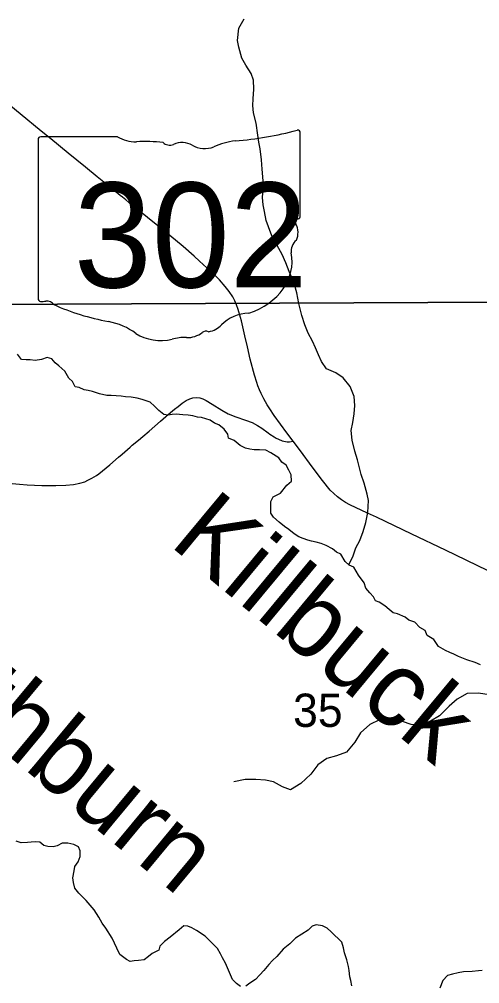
# Model space of a CAD drawing. Extents: x 1985906 to 2360102, y 891258 to 1222054.
# Drawn here: x 2098349 to 2101406, y 1026196 to 1032595 of the extents above; entities that cross this region are included whole.
import ezdxf

# ---------------------------------------------------------------- set-up
doc = ezdxf.new("R2010")
doc.units = 0
for name, color, linetype in [('GM_X_Minor_River', 7, 'Continuous'), ('GM_X_Minor_River_Text', 7, 'Continuous'), ('GM_X_Section', 7, 'Continuous'), ('GM_X_Section_Text', 7, 'Continuous'), ('GM_X_State_Location', 7, 'Continuous'), ('GM_X_State_Route', 7, 'Continuous'), ('GM_X_State_Shield', 7, 'Continuous'), ('GM_X_Township_Road', 7, 'Continuous')]:
    doc.layers.add(name, color=color, linetype=linetype)

msp = doc.modelspace()

# ---------------------------------------------------------------- linework, layer by layer
at = {"layer": 'GM_X_Minor_River'}
for points in [[(2100536, 1028976), (2100565, 1029035.3), (2100582.8, 1029087.6), (2100610.6, 1029135.9), (2100632.3, 1029196.2), (2100650.1, 1029256.6), (2100663.7, 1029322.9), (2100667.3, 1029401.2), (2100659.1, 1029445.3), (2100638.7, 1029517.5), (2100618.3, 1029575.6), (2100593.8, 1029671.9), (2100577.4, 1029730), (2100559, 1029802.2), (2100552.7, 1029866.4), (2100562.4, 1029920.7), (2100572.2, 1029976.9), (2100575.9, 1030033.1), (2100571.6, 1030093.3), (2100545.2, 1030159.5), (2100498.8, 1030215.5), (2100450.5, 1030249.4), (2100388.2, 1030275.2), (2100355.9, 1030325.2), (2100335.7, 1030369.3), (2100315.4, 1030415.4), (2100295.1, 1030459.5), (2100266.8, 1030513.5), (2100244.4, 1030567.7), (2100224.1, 1030629.8), (2100205.6, 1030710), (2100191.2, 1030780.2), (2100172.8, 1030850.4), (2100140.4, 1030922.5), (2100118.1, 1030978.6), (2100093.7, 1031034.7), (2100061.4, 1031094.8), (2100024.9, 1031158.9), (2100002.6, 1031217), (2099988.3, 1031261.1), (2099976, 1031319.3), (2099967.8, 1031363.4), (2099963.5, 1031413.6), (2099969.2, 1031469.8), (2099968.9, 1031524), (2099962.5, 1031600.3), (2099956.2, 1031662.5), (2099947.8, 1031734.7), (2099939.5, 1031780.8), (2099933.3, 1031827), (2099920.9, 1031905.2), (2099904.5, 1031973.4), (2099900.2, 1032023.6), (2099902, 1032067.8), (2099905.6, 1032132), (2099903.3, 1032190.2), (2099889.1, 1032236.3), (2099852.7, 1032290.4), (2099826.4, 1032336.4), (2099806, 1032410.6), (2099797.8, 1032454.8), (2099807.3, 1032537.1), (2099841.1, 1032597.5)], [(2100018.1, 1029396.2), (2100034, 1029426.4), (2100083.9, 1029450.7), (2100125.8, 1029505.1), (2100155.7, 1029531.3), (2100153.4, 1029573.5), (2100139.3, 1029603.5), (2100121, 1029637.6), (2100092.9, 1029657.5), (2100072.7, 1029685.5), (2100018.4, 1029719.4), (2099986.3, 1029735.3), (2099944.2, 1029739.2), (2099908.1, 1029739), (2099880, 1029742.9), (2099852, 1029748.8), (2099815.8, 1029766.7), (2099775.5, 1029800.6), (2099737.4, 1029816.5), (2099733.2, 1029842.6), (2099709, 1029876.6), (2099674.8, 1029904.6), (2099644.7, 1029914.4), (2099616.5, 1029934.4), (2099588.4, 1029944.3), (2099558.3, 1029952.2), (2099532.2, 1029956.1), (2099500.2, 1029964), (2099470.1, 1029967.9), (2099436, 1029971.7), (2099389.9, 1029975.5), (2099363.8, 1029973.4), (2099337.8, 1029969.3), (2099307.7, 1029973.1), (2099275.5, 1029999.1), (2099247.3, 1030029.1), (2099219.1, 1030055), (2099164.9, 1030072.9), (2099130.8, 1030080.7), (2099092.7, 1030088.6), (2099054.6, 1030090.4), (2099024.5, 1030094.3), (2098992.5, 1030096.2), (2098958.4, 1030098), (2098930.4, 1030097.9), (2098882.2, 1030109.7), (2098836, 1030125.6), (2098805.9, 1030131.4), (2098779.8, 1030137.4), (2098745.7, 1030151.2), (2098719.6, 1030157.2), (2098703.4, 1030191.2), (2098677.3, 1030213.2), (2098651, 1030261.2), (2098612.7, 1030295.2), (2098586.6, 1030315.2), (2098566.4, 1030341.2), (2098534.3, 1030351), (2098496.3, 1030336.8), (2098454.2, 1030330.6), (2098422.1, 1030334.5), (2098394.1, 1030336.3), (2098364, 1030338.2), (2098337.8, 1030372.2)], [(2101410.4, 1028312.5), (2101376.3, 1028326.4), (2101320.1, 1028346.2), (2101263.9, 1028368), (2101233.7, 1028381.9), (2101207.6, 1028393.9), (2101179.5, 1028407.8), (2101131.3, 1028433.7), (2101101, 1028479.7), (2101056.7, 1028505.6), (2101042.5, 1028539.7), (2101008.4, 1028559.6), (2100976.1, 1028595.6), (2100936, 1028607.4), (2100909.8, 1028627.4), (2100859.6, 1028651.2), (2100831.5, 1028657.1), (2100805.4, 1028679.1), (2100775.2, 1028703), (2100739, 1028727), (2100712.9, 1028736.9), (2100700.7, 1028762.9), (2100676.5, 1028788.9), (2100650.3, 1028820.9), (2100638.1, 1028855), (2100601.8, 1028907), (2100569.4, 1028959.1), (2100539.3, 1028973), (2100513.1, 1028997), (2100482.8, 1029047), (2100454.7, 1029058.9), (2100428.5, 1029080.9), (2100386.3, 1029102.8), (2100352.2, 1029116.7), (2100320.1, 1029126.6), (2100290, 1029132.4), (2100263.9, 1029138.4), (2100233.8, 1029150.3), (2100205.7, 1029162.2), (2100173.5, 1029182.1), (2100139.3, 1029210.1), (2100109.1, 1029230), (2100074.9, 1029257.9), (2100036.7, 1029291.9), (2100018.5, 1029317.9), (2100018.1, 1029396.2)], [(2101468.7, 1028113.8), (2101398.6, 1028123.4), (2101322.6, 1028121), (2101256.8, 1028084.5), (2101203.1, 1028038.2), (2101139.5, 1027973.7), (2101079.7, 1027937.3), (2101005.8, 1027908.8), (2100949.8, 1027916.5), (2100893.7, 1027936.2), (2100819.6, 1027949.8), (2100739.6, 1027947.3), (2100675.8, 1027916.9), (2100614.1, 1027860.5), (2100576.5, 1027798.2), (2100520.8, 1027731.8), (2100455, 1027707.4), (2100391.1, 1027691), (2100331.3, 1027648.6), (2100283.7, 1027586.2), (2100218, 1027523.7), (2100150.2, 1027483.3), (2100096.1, 1027503), (2100035.9, 1027536.7), (2099983.9, 1027546.4), (2099919.9, 1027552), (2099847.9, 1027551.6), (2099774, 1027535.2)], [(2098711.4, 1027119.8), (2098671.3, 1027129.6), (2098633.2, 1027129.4), (2098601.2, 1027111.2), (2098575.2, 1027105.1), (2098539.1, 1027106.9), (2098511.1, 1027112.8), (2098484.9, 1027134.8), (2098456.8, 1027136.7), (2098428.8, 1027134.5), (2098402.7, 1027132.4), (2098362.7, 1027130.2), (2098328.5, 1027142.1)], [(2099818.4, 1026177.3), (2099790.3, 1026197.2), (2099764.1, 1026223.2), (2099737.7, 1026285.3), (2099717.4, 1026333.4), (2099699.2, 1026367.5), (2099685, 1026395.5), (2099664.8, 1026429.5), (2099626.6, 1026467.5), (2099584.2, 1026511.5), (2099525.9, 1026549.3), (2099493.8, 1026567.3), (2099467.7, 1026577.2), (2099441.6, 1026581.1), (2099409.7, 1026554.8), (2099349.8, 1026504.4), (2099313.9, 1026476.1), (2099282, 1026445.9), (2099276.1, 1026419.7), (2099232.2, 1026397.4), (2099206.2, 1026377.3), (2099178.3, 1026355), (2099140.2, 1026350.9), (2099112.2, 1026348.7), (2099086.2, 1026344.6), (2099060, 1026356.5), (2099015.8, 1026390.4), (2098997.5, 1026432.5), (2098965.1, 1026498.6), (2098922.7, 1026564.7), (2098900.5, 1026598.7), (2098878.2, 1026638.7), (2098845.9, 1026686.8), (2098793.5, 1026748.8), (2098745.1, 1026796.7), (2098718.9, 1026830.7), (2098708.7, 1026868.8), (2098704.5, 1026898.9), (2098714.3, 1026945.1), (2098718.2, 1026973.2), (2098740.1, 1027005.5), (2098753.9, 1027039.7), (2098753.7, 1027077.8), (2098741.5, 1027103.8), (2098711.4, 1027119.8)], [(2100557.8, 1026182.7), (2100549.6, 1026216.8), (2100543.5, 1026242.8), (2100539.3, 1026283), (2100535.1, 1026311.1), (2100522.9, 1026355.2), (2100508.6, 1026401.3), (2100502.4, 1026435.4), (2100490.2, 1026471.5), (2100419.7, 1026541.4), (2100393.5, 1026565.4), (2100361.4, 1026579.3), (2100319.3, 1026587.1), (2100293.3, 1026579), (2100267.4, 1026550.7), (2100225.4, 1026524.4), (2100183.5, 1026498.2), (2100145.6, 1026461.8), (2100101.7, 1026425.5), (2100057.9, 1026377.1), (2100029.9, 1026350.9), (2100006, 1026322.7), (2099972.2, 1026284.4), (2099946.3, 1026256.2), (2099918.4, 1026223.9), (2099880.4, 1026199.7), (2099852.5, 1026179.5)], [(2101298.8, 1026274.4), (2101262.7, 1026268.2), (2101224.7, 1026260), (2101192.7, 1026251.8), (2101160.8, 1026217.6), (2101141, 1026167.3)], [(2101423, 1026283), (2101396.9, 1026280.9), (2101354.9, 1026276.7), (2101298.8, 1026274.4)]]:
    msp.add_lwpolyline(points, dxfattribs=at)
at = {"layer": 'GM_X_Section'}
for points in [[(2097550.9, 1036060.4), (2103084, 1036099.3), (2103026, 1030725.8), (2097619, 1030699.6)], [(2103026, 1030725.8), (2103067.7, 1025441), (2098032.8, 1025418.6), (2097644.6, 1025416.7), (2097619, 1030699.6)]]:
    msp.add_lwpolyline(points, close=True, dxfattribs=at)
at = {"layer": 'GM_X_State_Route'}
msp.add_lwpolyline([(2101458.4, 1028937.6), (2101177.9, 1029072.4), (2100955.9, 1029178.3), (2100720.7, 1029291.8), (2100661.6, 1029318.7), (2100543.5, 1029373.2), (2100515.1, 1029388.5), (2100487.7, 1029406), (2100461.3, 1029425.6), (2100436.5, 1029447.7), (2100413.9, 1029471.9), (2100362.1, 1029535.6), (2100292.7, 1029626.6), (2100215.8, 1029731.3), (2100167.2, 1029795.8), (2100125.3, 1029851.5), (2100041.4, 1029965.6), (2100011.8, 1030009.9), (2099994.6, 1030038), (2099972.1, 1030076.5), (2099954.7, 1030111.3), (2099944.1, 1030136.7), (2099933.5, 1030163.2), (2099925.8, 1030184.1), (2099909.9, 1030232.9), (2099882.3, 1030339.5), (2099863.2, 1030422), (2099847.6, 1030495.8), (2099824.3, 1030594.5), (2099818, 1030616.8), (2099801.6, 1030669.5), (2099790.6, 1030700.9), (2099779.4, 1030727.9), (2099766, 1030752.9), (2099742.6, 1030788.5), (2099715.6, 1030823.2), (2099677.5, 1030866.6), (2099653.5, 1030890.8), (2099642.4, 1030902), (2099630.8, 1030912.9), (2099594.9, 1030945.9), (2099570.6, 1030967.8), (2099546.4, 1030989.7), (2099510.1, 1031022.5), (2099437.1, 1031086.9), (2099387.2, 1031128.6), (2099324.1, 1031180.5), (2099077, 1031380.4), (2099057.1, 1031396.2), (2099034, 1031414.7), (2099019.2, 1031426.5), (2098954.9, 1031478.6), (2098866.6, 1031550.1), (2098788.3, 1031613.7), (2098672.9, 1031706.5), (2098558.4, 1031802.9), (2098495, 1031853.3), (2098356.1, 1031967.9), (2098153.9, 1032130.9)], dxfattribs=at)
at = {"layer": 'GM_X_State_Shield'}
for p, q in [((2098474.6, 1031797.7), (2098474.6, 1030741.1)), ((2099001.4, 1031815.9), (2098491.8, 1031815.9)), ((2100214.8, 1031289.3), (2100214.8, 1031842.1)), ((2100214.7, 1031289.5), (2100214.8, 1031289.3))]:
    msp.add_line(p, q, dxfattribs=at)
for centre, major_axis, start_param, end_param in [((2100195.5, 1031844.4), (19.4, 0), 6.141152, 7.989035), ((2098494.6, 1031800), (20.2, 0), 1.712693, 3.28349), ((2099122.8, 1031938.6), (195.5, 0), 4.042523, 4.731795), ((2099595, 1033256.4), (1845.5, 0), 4.814394, 5.042369), ((2099187.6, 1031222.7), (702, 0), 1.404758, 1.657858), ((2099347, 1031805.4), (56.4, 0), 3.836095, 5.185415), ((2099429.8, 1031683.3), (117.3, 0), 0.950623, 2.079405), ((2099581.2, 1031850.8), (141.1, 0), 4.081561, 5.145723), ((2099830.3, 1031493.2), (371.3, 0), 1.699011, 2.107814), ((2100194.2, 1031287.2), (20.7, 0), 5.05454, 6.418171), ((2100210.4, 1031248.8), (30, 0), 1.883978, 3.671073), ((2100019.6, 1031178.9), (180, 0), 5.934695, 6.695948), ((2100284.2, 1031058), (130.9, 0), 2.387724, 3.262537), ((2099698.3, 1030987.7), (461.6, 0), 5.101752, 6.440018), ((2098494.8, 1030738.8), (20.3, 0), 3.00124, 4.508301), ((2098497.8, 1030846.9), (155.2, 0), 4.665946, 4.897461), ((2098529.6, 1030680.1), (56, 0), 0.519207, 1.627899), ((2099236.2, 1031629.5), (1332.7, 0), 4.195997, 4.488961), ((2099893, 1030444.4), (252.8, 0), 1.647645, 2.488434), ((2098838.9, 1030266.4), (417, 0), 0.823519, 1.323587), ((2099462.1, 1030595.7), (141, 0), 4.691044, 5.507374), ((2099589.6, 1030493.4), (39.7, 0), 1.147584, 2.315152), ((2099572.7, 1030638.7), (149.1, 0), 4.937069, 5.64225), ((2099289.8, 1030674.9), (264.6, 0), 4.026481, 4.996735), ((2099442.7, 1030309.5), (217.4, 0), 1.495662, 1.94098)]:
    msp.add_ellipse(centre, major_axis=major_axis, ratio=0.8, start_param=start_param, end_param=end_param, dxfattribs=at)
at = {"layer": 'GM_X_Township_Road'}
msp.add_lwpolyline([(2098301, 1029515.7), (2098350.2, 1029510), (2098401.5, 1029505.7), (2098499.2, 1029502.7), (2098592.7, 1029502.7), (2098658.7, 1029503.5), (2098708.7, 1029508.3), (2098751.4, 1029516.4), (2098783.6, 1029526.9), (2098804.6, 1029536.5), (2098831.1, 1029549.4), (2098847.2, 1029560.2), (2098861.1, 1029568.8), (2098876.3, 1029579.2), (2098902.1, 1029598.5), (2098951.1, 1029640), (2099006.8, 1029688.8), (2099032.6, 1029710.5), (2099085.8, 1029757.2), (2099099.2, 1029768.7), (2099140.6, 1029802.3), (2099169.6, 1029827.3), (2099211.5, 1029862.7), (2099286.4, 1029928), (2099321.9, 1029958.6), (2099352.5, 1029985.2), (2099379.1, 1030007.7), (2099403.2, 1030027), (2099430.6, 1030048.8), (2099457.2, 1030065.7), (2099482.2, 1030077), (2099500.7, 1030082.6), (2099523.3, 1030085.8), (2099546.7, 1030084.2), (2099567.6, 1030077.8), (2099590.9, 1030065.7), (2099628.8, 1030042.3), (2099693.3, 1030001.2), (2099736.8, 1029977), (2099786.7, 1029956.9), (2099850.4, 1029935.9), (2099894.7, 1029919), (2099930.9, 1029900.5), (2099959.9, 1029881.9), (2100000.5, 1029852.3), (2100013.5, 1029842.1), (2100040.9, 1029824.3), (2100055.2, 1029816.3), (2100069.9, 1029809.3), (2100095.2, 1029798.9), (2100117.1, 1029792.7), (2100127.5, 1029790.9), (2100143.4, 1029791.7), (2100167.2, 1029795.8)], dxfattribs=at)

# ---------------------------------------------------------------- texts
at = {"layer": 'GM_X_Minor_River_Text'}
for s, rotation, p in [('Killbuck', 320.26041, (2099337.5, 1029110)), ('Rathburn', 320.26074, (2097286.7, 1028529.8))]:
    msp.add_text(s, height=500.13, rotation=rotation, dxfattribs=at).set_placement(p)
at = {"layer": 'GM_X_Section_Text'}
msp.add_text('35', height=221, rotation=0.00001, dxfattribs=at).set_placement((2100166.8, 1027900))
at = {"layer": 'GM_X_State_Location'}
for s in ['s', 'r']:
    msp.add_text(s, height=1, dxfattribs=at).set_placement((2099325.2, 1031199.1))
msp.add_text('302', height=1, rotation=0.00001, dxfattribs=at).set_placement((2098972.2, 1031126.4))
at = {"layer": 'GM_X_State_Shield'}
msp.add_text('302', height=696.1, dxfattribs=at).set_placement((2098710.9, 1030815.6))

doc.saveas('drawing.dxf')
